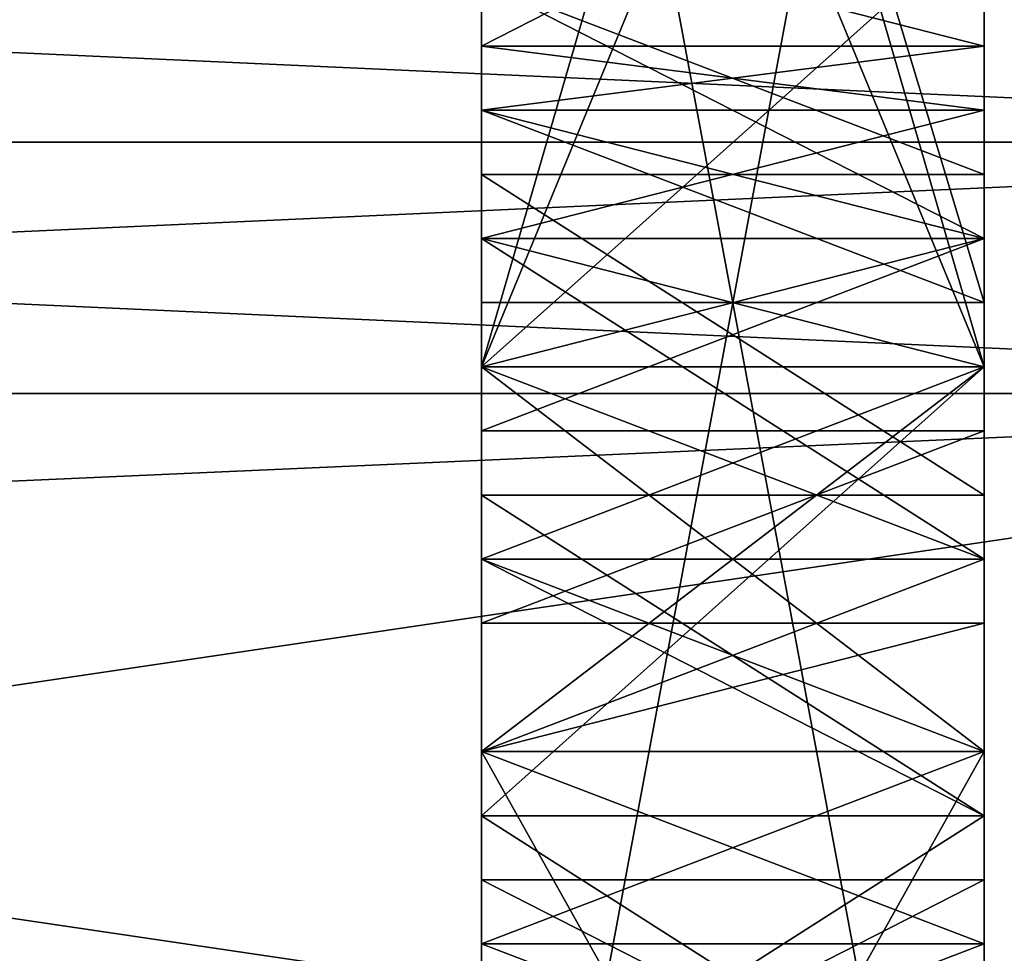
# Model space of a CAD drawing. Header units: millimetres. Extents: x -52 to 107, y -6 to 112.
# Tile 296 of 354: x 99.54 to 100.52, y 15.444 to 16.373. Entities that reach past the tile are written whole.
import ezdxf

# ---------------------------------------------------------------- set-up
doc = ezdxf.new("R2010")
doc.units = ezdxf.units.MM
doc.header["$LTSCALE"] = 65.185185
for name, color, linetype in [('3558', 7, 'CONTINUOUS'), ('3559', 7, 'CONTINUOUS'), ('3567', 7, 'CONTINUOUS'), ('3640', 7, 'CONTINUOUS'), ('3642', 7, 'CONTINUOUS'), ('3643', 7, 'CONTINUOUS'), ('3644', 7, 'CONTINUOUS'), ('3645', 7, 'CONTINUOUS'), ('3646', 7, 'CONTINUOUS'), ('3697', 7, 'CONTINUOUS'), ('3698', 7, 'CONTINUOUS'), ('3715', 7, 'CONTINUOUS'), ('3716', 7, 'CONTINUOUS'), ('3717', 7, 'CONTINUOUS'), ('3718', 7, 'CONTINUOUS'), ('3719', 7, 'CONTINUOUS'), ('3720', 7, 'CONTINUOUS'), ('3721', 7, 'CONTINUOUS'), ('3722', 7, 'CONTINUOUS'), ('3723', 7, 'CONTINUOUS'), ('3724', 7, 'CONTINUOUS'), ('3725', 7, 'CONTINUOUS'), ('3726', 7, 'CONTINUOUS'), ('3727', 7, 'CONTINUOUS'), ('3728', 7, 'CONTINUOUS'), ('3729', 7, 'CONTINUOUS'), ('3730', 7, 'CONTINUOUS'), ('3731', 7, 'CONTINUOUS'), ('3737', 7, 'CONTINUOUS'), ('3738', 7, 'CONTINUOUS'), ('3739', 7, 'CONTINUOUS'), ('3747', 7, 'CONTINUOUS'), ('3748', 7, 'CONTINUOUS'), ('3749', 7, 'CONTINUOUS'), ('3750', 7, 'CONTINUOUS'), ('3760', 7, 'CONTINUOUS'), ('3761', 7, 'CONTINUOUS'), ('3762', 7, 'CONTINUOUS'), ('3767', 7, 'CONTINUOUS'), ('3768', 7, 'CONTINUOUS'), ('3789', 7, 'CONTINUOUS'), ('3790', 7, 'CONTINUOUS'), ('3791', 7, 'CONTINUOUS'), ('3799', 7, 'CONTINUOUS'), ('3800', 7, 'CONTINUOUS'), ('3801', 7, 'CONTINUOUS'), ('3802', 7, 'CONTINUOUS'), ('3803', 7, 'CONTINUOUS'), ('3804', 7, 'CONTINUOUS'), ('3805', 7, 'CONTINUOUS'), ('3811', 7, 'CONTINUOUS'), ('3812', 7, 'CONTINUOUS'), ('3813', 7, 'CONTINUOUS'), ('3814', 7, 'CONTINUOUS'), ('3815', 7, 'CONTINUOUS'), ('3816', 7, 'CONTINUOUS'), ('3817', 7, 'CONTINUOUS'), ('3818', 7, 'CONTINUOUS'), ('3819', 7, 'CONTINUOUS'), ('3820', 7, 'CONTINUOUS'), ('3821', 7, 'CONTINUOUS'), ('3826', 7, 'CONTINUOUS'), ('3828', 7, 'CONTINUOUS'), ('3830', 7, 'CONTINUOUS'), ('3831', 7, 'CONTINUOUS'), ('3859', 7, 'CONTINUOUS'), ('3860', 7, 'CONTINUOUS'), ('3899', 7, 'CONTINUOUS'), ('3900', 7, 'CONTINUOUS'), ('3901', 7, 'CONTINUOUS')]:
    doc.layers.add(name, color=color, linetype=linetype)

msp = doc.modelspace()

# ---------------------------------------------------------------- linework, layer by layer
at = {"layer": '3558', "linetype": 'CONTINUOUS'}
for points in [[(100.5, 5.50126), (100.5, 27.00126), (100.5, 15.83636, -0.125), (100.5, 5.50126)], [(100.5, 27.00126), (100.5, 5.50126), (100.5, 16.02785, 0.375), (100.5, 27.00126)], [(100.5, 15.83636, -0.125), (100.5, 27.00126), (100.5, 17.75126, -0.25), (100.5, 15.83636, -0.125)], [(100.5, 16.47466, 0.375), (100.5, 27.00126), (100.5, 16.02785, 0.375), (100.5, 16.47466, 0.375)], [(100.5, 19.57325, -10.22383), (100.5, 7.55436, -6.31871), (100.5, 24.94816, -6.31871), (100.5, 19.57325, -10.22383)], [(100.5, 24.94816, -6.31871), (100.5, 7.55436, -6.31871), (100.5, 15.64487, -5.375), (100.5, 24.94816, -6.31871)], [(100.5, 24.94816, -6.31871), (100.5, 17.75126, -3.5), (100.5, 15.51721, -2.375), (100.5, 24.94816, -6.31871)], [(100.5, 17.75126, -3.875), (100.5, 24.94816, -6.31871), (100.5, 16.02785, -5.375), (100.5, 17.75126, -3.875)], [(100.5, 16.02785, -5.375), (100.5, 24.94816, -6.31871), (100.5, 15.64487, -5.375), (100.5, 16.02785, -5.375)], [(100.5, 24.94816, -6.31871), (100.5, 15.51721, -2.375), (100.5, 16.09168, -2.375), (100.5, 24.94816, -6.31871)], [(100.5, 17.75126, -2.375), (100.5, 24.94816, -6.31871), (100.5, 16.09168, -2.375), (100.5, 17.75126, -2.375)], [(100.5, 19.57325, 10.22383), (100.5, 24.94816, 6.31871), (100.5, 12.92927, 10.22383), (100.5, 19.57325, 10.22383)], [(100.5, 12.92927, 10.22383), (100.5, 24.94816, 6.31871), (100.5, 7.55436, 6.31871), (100.5, 12.92927, 10.22383)], [(100.5, 7.55436, 6.31871), (100.5, 24.94816, 6.31871), (100.5, 17.75126, 5.375), (100.5, 7.55436, 6.31871)], [(100.5, 12.92927, -10.22383), (100.5, 7.55436, -6.31871), (100.5, 19.57325, -10.22383), (100.5, 12.92927, -10.22383)], [(100.5, 17.43211, 5.375), (100.5, 7.55436, 6.31871), (100.5, 17.75126, 5.375), (100.5, 17.43211, 5.375)], [(100.5, 16.02785, -3.5), (100.5, 16.02785, -2.875), (100.5, 17.75126, -3.5), (100.5, 16.02785, -3.5)], [(100.5, 17.75126, -3.5), (100.5, 16.02785, -2.875), (100.5, 15.51721, -2.375), (100.5, 17.75126, -3.5)], [(100.5, 17.43211, -0.25), (100.5, 15.83636, -0.125), (100.5, 17.75126, -0.25), (100.5, 17.43211, -0.25)], [(100.5, 7.55436, 6.31871), (100.5, 17.43211, 5.375), (100.5, 14.75126, 4.125), (100.5, 7.55436, 6.31871)], [(100.5, 16.15551, -0.25), (100.5, 15.83636, -0.125), (100.5, 17.43211, -0.25), (100.5, 16.15551, -0.25)], [(100.5, 16.41083, -0.4375), (100.5, 16.15551, -0.25), (100.5, 17.43211, -0.25), (100.5, 16.41083, -0.4375)], [(100.5, 17.04913, 2.5), (100.5, 15.90019, 2.625), (100.5, 17.43211, 3.125), (100.5, 17.04913, 2.5)], [(100.5, 17.43211, 3.125), (100.5, 15.90019, 2.625), (100.5, 14.75126, 3.75), (100.5, 17.43211, 3.125)], [(100.5, 17.43211, 5), (100.5, 17.43211, 3.125), (100.5, 14.75126, 3.75), (100.5, 17.43211, 5)], [(100.5, 16.41083, 2.3125), (100.5, 16.21934, 2.5), (100.5, 17.04913, 2.1875), (100.5, 16.41083, 2.3125)], [(100.5, 17.04913, 2.1875), (100.5, 16.21934, 2.5), (100.5, 17.04913, 2.5), (100.5, 17.04913, 2.1875)], [(100.5, 17.04913, 2.5), (100.5, 16.21934, 2.5), (100.5, 15.90019, 2.625), (100.5, 17.04913, 2.5)], [(100.5, 16.347, 0.6875), (100.5, 16.60232, 1.0625), (100.5, 16.47466, 0.6875), (100.5, 16.347, 0.6875)], [(100.5, 16.347, -1.4375), (100.5, 16.28317, -1.6875), (100.5, 15.07041, -1.4375), (100.5, 16.347, -1.4375)], [(100.5, 16.347, -1.0625), (100.5, 16.347, -1.4375), (100.5, 15.07041, -1.0625), (100.5, 16.347, -1.0625)], [(100.5, 15.07041, -1.0625), (100.5, 16.347, -1.4375), (100.5, 15.07041, -1.4375), (100.5, 15.07041, -1.0625)], [(100.5, 16.28317, -0.8125), (100.5, 16.347, -1.0625), (100.5, 15.13424, -0.8125), (100.5, 16.28317, -0.8125)], [(100.5, 15.13424, -0.8125), (100.5, 16.347, -1.0625), (100.5, 15.07041, -1.0625), (100.5, 15.13424, -0.8125)], [(100.5, 16.28317, -1.6875), (100.5, 16.09168, -1.9375), (100.5, 15.13424, -1.6875), (100.5, 16.28317, -1.6875)], [(100.5, 15.07041, -1.4375), (100.5, 16.28317, -1.6875), (100.5, 15.13424, -1.6875), (100.5, 15.07041, -1.4375)], [(100.5, 16.15551, -0.625), (100.5, 16.28317, -0.8125), (100.5, 15.26189, -0.625), (100.5, 16.15551, -0.625)], [(100.5, 15.26189, -0.625), (100.5, 16.28317, -0.8125), (100.5, 15.13424, -0.8125), (100.5, 15.26189, -0.625)], [(100.5, 15.96402, -0.5), (100.5, 16.15551, -0.625), (100.5, 15.45338, -0.5), (100.5, 15.96402, -0.5)], [(100.5, 15.45338, -0.5), (100.5, 16.15551, -0.625), (100.5, 15.26189, -0.625), (100.5, 15.45338, -0.5)], [(100.5, 15.13424, -1.6875), (100.5, 16.09168, -1.9375), (100.5, 15.26189, -1.875), (100.5, 15.13424, -1.6875)], [(100.5, 15.26189, -1.875), (100.5, 16.09168, -1.9375), (100.5, 15.51721, -2), (100.5, 15.26189, -1.875)], [(100.5, 15.51721, -2), (100.5, 16.09168, -1.9375), (100.5, 16.09168, -2.375), (100.5, 15.51721, -2)], [(100.5, 15.51721, -2.375), (100.5, 15.51721, -2), (100.5, 16.09168, -2.375), (100.5, 15.51721, -2.375)], [(100.5, 15.64487, -2.875), (100.5, 5.50126), (100.5, 16.02785, -2.875), (100.5, 15.64487, -2.875)], [(100.5, 16.02785, -2.875), (100.5, 5.50126), (100.5, 15.51721, -2.375), (100.5, 16.02785, -2.875)], [(100.5, 16.02785, 0.375), (100.5, 5.50126), (100.5, 15.58104, 0.4375), (100.5, 16.02785, 0.375)], [(100.5, 15.77253, -0.4375), (100.5, 15.96402, -0.5), (100.5, 15.64487, -0.4375), (100.5, 15.77253, -0.4375)], [(100.5, 15.64487, -0.4375), (100.5, 15.96402, -0.5), (100.5, 15.45338, -0.5), (100.5, 15.64487, -0.4375)], [(100.5, 15.58104, 2.625), (100.5, 7.55436, 6.31871), (100.5, 15.90019, 2.625), (100.5, 15.58104, 2.625)], [(100.5, 15.90019, 2.625), (100.5, 7.55436, 6.31871), (100.5, 14.75126, 3.75), (100.5, 15.90019, 2.625)], [(100.5, 15.58104, -0.125), (100.5, 5.50126), (100.5, 15.83636, -0.125), (100.5, 15.58104, -0.125)], [(100.5, 7.55436, -6.31871), (100.5, 5.50126), (100.5, 15.64487, -5.375), (100.5, 7.55436, -6.31871)], [(100.5, 5.50126), (100.5, 14.75126, -3.875), (100.5, 15.64487, -5.375), (100.5, 5.50126)], [(100.5, 14.75126, -3.5), (100.5, 5.50126), (100.5, 15.64487, -3.5), (100.5, 14.75126, -3.5)], [(100.5, 15.64487, -3.5), (100.5, 5.50126), (100.5, 15.64487, -2.875), (100.5, 15.64487, -3.5)], [(100.5, 15.64487, -5.375), (100.5, 14.75126, -3.875), (100.5, 15.64487, -3.875), (100.5, 15.64487, -5.375)], [(100.5, 15.26189, -0.25), (100.5, 5.50126), (100.5, 15.58104, -0.125), (100.5, 15.26189, -0.25)], [(100.5, 15.58104, 0.4375), (100.5, 5.50126), (100.5, 15.26189, 0.5625), (100.5, 15.58104, 0.4375)], [(100.5, 15.26189, 2.5), (100.5, 7.55436, 6.31871), (100.5, 15.58104, 2.625), (100.5, 15.26189, 2.5)], [(100.5, 15.51721, -2.375), (100.5, 5.50126), (100.5, 15.26189, -2.25), (100.5, 15.51721, -2.375)]]:
    msp.add_3dface(points, dxfattribs=at)
at = {"layer": '3559', "linetype": 'CONTINUOUS'}
for points in [[(100.5, 19.57325, 10.22383), (100.5, 12.92927, 10.22383), (94.5, 17.75126, 10.64483), (100.5, 19.57325, 10.22383)], [(94.5, 17.75126, 10.64483), (100.5, 12.92927, 10.22383), (94.5, 16.25126, 10.74998), (94.5, 17.75126, 10.64483)], [(94.5, 16.25126, 10.74998), (100.5, 12.92927, 10.22383), (94.5, 14.75126, 10.64483), (94.5, 16.25126, 10.74998)]]:
    msp.add_3dface(points, dxfattribs=at)
at = {"layer": '3567', "linetype": 'CONTINUOUS'}
for points in [[(100.5, 12.92927, -10.22383), (100.5, 19.57325, -10.22383), (94.5, 14.75126, -10.64483), (100.5, 12.92927, -10.22383)], [(94.5, 14.75126, -10.64483), (100.5, 19.57325, -10.22383), (94.5, 16.25126, -10.74998), (94.5, 14.75126, -10.64483)], [(94.5, 16.25126, -10.74998), (100.5, 19.57325, -10.22383), (94.5, 17.75126, -10.64483), (94.5, 16.25126, -10.74998)]]:
    msp.add_3dface(points, dxfattribs=at)
at = {"layer": '3640', "linetype": 'CONTINUOUS'}
for points in [[(100, 17.75126, -3.5), (100, 17.75126, -3.875), (100, 16.02785, -5.375), (100, 17.75126, -3.5)], [(100, 16.02785, -3.5), (100, 17.75126, -3.5), (100, 16.02785, -3.875), (100, 16.02785, -3.5)], [(100, 17.75126, -3.5), (100, 16.02785, -5.375), (100, 17.24062, -3.875), (100, 17.75126, -3.5)], [(100, 16.02785, -3.875), (100, 17.75126, -3.5), (100, 17.24062, -3.875), (100, 16.02785, -3.875)], [(100, 16.02785, -5.375), (100, 16.02785, -4.9375), (100, 17.24062, -3.875), (100, 16.02785, -5.375)], [(100, 16.02785, -2.875), (100, 16.02785, -3.5), (100, 15.64487, -5.375), (100, 16.02785, -2.875)], [(100, 15.64487, -5.375), (100, 16.02785, -3.5), (100, 16.02785, -3.875), (100, 15.64487, -5.375)], [(100, 15.64487, -2.875), (100, 16.02785, -2.875), (100, 15.64487, -3.5), (100, 15.64487, -2.875)], [(100, 15.64487, -3.5), (100, 16.02785, -2.875), (100, 15.64487, -3.875), (100, 15.64487, -3.5)], [(100, 15.64487, -3.875), (100, 16.02785, -2.875), (100, 15.64487, -5.375), (100, 15.64487, -3.875)], [(100, 16.02785, -5.375), (100, 15.64487, -5.375), (100, 16.02785, -4.9375), (100, 16.02785, -5.375)], [(100, 16.02785, -4.9375), (100, 15.64487, -5.375), (100, 16.02785, -3.875), (100, 16.02785, -4.9375)], [(100, 14.75126, -3.5), (100, 15.64487, -3.5), (100, 14.75126, -3.875), (100, 14.75126, -3.5)], [(100, 14.75126, -3.875), (100, 15.64487, -3.5), (100, 15.64487, -3.875), (100, 14.75126, -3.875)]]:
    msp.add_3dface(points, dxfattribs=at)
at = {"layer": '3642', "linetype": 'CONTINUOUS'}
for points in [[(100.5, 14.75126, -3.5), (100.5, 15.64487, -3.5), (100, 14.75126, -3.5), (100.5, 14.75126, -3.5)], [(100.5, 15.64487, -3.5), (100, 15.64487, -3.5), (100, 14.75126, -3.5), (100.5, 15.64487, -3.5)]]:
    msp.add_3dface(points, dxfattribs=at)
at = {"layer": '3643', "linetype": 'CONTINUOUS'}
for points in [[(100.5, 15.64487, -3.5), (100.5, 15.64487, -2.875), (100, 15.64487, -3.5), (100.5, 15.64487, -3.5)], [(100.5, 15.64487, -2.875), (100, 15.64487, -2.875), (100, 15.64487, -3.5), (100.5, 15.64487, -2.875)]]:
    msp.add_3dface(points, dxfattribs=at)
at = {"layer": '3644', "linetype": 'CONTINUOUS'}
for points in [[(100.5, 15.64487, -2.875), (100.5, 16.02785, -2.875), (100, 16.02785, -2.875), (100.5, 15.64487, -2.875)], [(100.5, 15.64487, -2.875), (100, 16.02785, -2.875), (100, 15.64487, -2.875), (100.5, 15.64487, -2.875)]]:
    msp.add_3dface(points, dxfattribs=at)
at = {"layer": '3645', "linetype": 'CONTINUOUS'}
for points in [[(100.5, 16.02785, -2.875), (100.5, 16.02785, -3.5), (100, 16.02785, -2.875), (100.5, 16.02785, -2.875)], [(100.5, 16.02785, -3.5), (100, 16.02785, -3.5), (100, 16.02785, -2.875), (100.5, 16.02785, -3.5)]]:
    msp.add_3dface(points, dxfattribs=at)
at = {"layer": '3646', "linetype": 'CONTINUOUS'}
for points in [[(100.5, 16.02785, -3.5), (100.5, 17.75126, -3.5), (100, 16.02785, -3.5), (100.5, 16.02785, -3.5)], [(100.5, 17.75126, -3.5), (100, 17.75126, -3.5), (100, 16.02785, -3.5), (100.5, 17.75126, -3.5)]]:
    msp.add_3dface(points, dxfattribs=at)
at = {"layer": '3697', "linetype": 'CONTINUOUS'}
for points in [[(96, 15.18802, -15.46349), (96, 15.75751, -15.79228), (101.5, 16.00126, -15.93301), (96, 15.18802, -15.46349)], [(101.5, 16.00126, -15.93301), (96, 15.75751, -15.79228), (96, 16.00126, -15.93301), (101.5, 16.00126, -15.93301)], [(101.5, 15.18802, -15.46349), (96, 15.18802, -15.46349), (101.5, 16.00126, -15.93301), (101.5, 15.18802, -15.46349)]]:
    msp.add_3dface(points, dxfattribs=at)
at = {"layer": '3698', "linetype": 'CONTINUOUS'}
for points in [[(101.5, 16.50126, -15.93301), (101.5, 16.25126, -16), (96, 16.50126, -15.93301), (101.5, 16.50126, -15.93301)], [(96, 16.50126, -15.93301), (101.5, 16.25126, -16), (96, 16.25126, -16), (96, 16.50126, -15.93301)], [(101.5, 16.25126, -16), (101.5, 16.00126, -15.93301), (96, 16.25126, -16), (101.5, 16.25126, -16)], [(101.5, 16.00126, -15.93301), (96, 16.00126, -15.93301), (96, 16.25126, -16), (101.5, 16.00126, -15.93301)]]:
    msp.add_3dface(points, dxfattribs=at)
at = {"layer": '3715', "linetype": 'CONTINUOUS'}
for points in [[(100.5, 17.75126, -3.875), (100.5, 16.02785, -5.375), (100, 17.75126, -3.875), (100.5, 17.75126, -3.875)], [(100, 17.75126, -3.875), (100.5, 16.02785, -5.375), (100, 16.02785, -5.375), (100, 17.75126, -3.875)]]:
    msp.add_3dface(points, dxfattribs=at)
at = {"layer": '3716', "linetype": 'CONTINUOUS'}
for points in [[(100.5, 16.02785, -5.375), (100.5, 15.64487, -5.375), (100, 15.64487, -5.375), (100.5, 16.02785, -5.375)], [(100.5, 16.02785, -5.375), (100, 15.64487, -5.375), (100, 16.02785, -5.375), (100.5, 16.02785, -5.375)]]:
    msp.add_3dface(points, dxfattribs=at)
at = {"layer": '3717', "linetype": 'CONTINUOUS'}
for points in [[(100.5, 15.64487, -5.375), (100.5, 15.64487, -3.875), (100, 15.64487, -5.375), (100.5, 15.64487, -5.375)], [(100.5, 15.64487, -3.875), (100, 15.64487, -3.875), (100, 15.64487, -5.375), (100.5, 15.64487, -3.875)]]:
    msp.add_3dface(points, dxfattribs=at)
at = {"layer": '3718', "linetype": 'CONTINUOUS'}
for points in [[(100.5, 15.64487, -3.875), (100.5, 14.75126, -3.875), (100, 15.64487, -3.875), (100.5, 15.64487, -3.875)], [(100.5, 14.75126, -3.875), (100, 14.75126, -3.875), (100, 15.64487, -3.875), (100.5, 14.75126, -3.875)]]:
    msp.add_3dface(points, dxfattribs=at)
at = {"layer": '3719', "linetype": 'CONTINUOUS'}
for points in [[(100, 17.24062, -3.875), (100, 16.02785, -4.9375), (100.5, 17.24062, -3.875), (100, 17.24062, -3.875)], [(100, 16.02785, -4.9375), (100.5, 16.02785, -4.9375), (100.5, 17.24062, -3.875), (100, 16.02785, -4.9375)]]:
    msp.add_3dface(points, dxfattribs=at)
at = {"layer": '3720', "linetype": 'CONTINUOUS'}
for points in [[(100, 16.02785, -3.875), (100, 17.24062, -3.875), (100.5, 16.02785, -3.875), (100, 16.02785, -3.875)], [(100, 17.24062, -3.875), (100.5, 17.24062, -3.875), (100.5, 16.02785, -3.875), (100, 17.24062, -3.875)]]:
    msp.add_3dface(points, dxfattribs=at)
at = {"layer": '3721', "linetype": 'CONTINUOUS'}
for points in [[(100, 16.02785, -4.9375), (100, 16.02785, -3.875), (100.5, 16.02785, -4.9375), (100, 16.02785, -4.9375)], [(100.5, 16.02785, -4.9375), (100, 16.02785, -3.875), (100.5, 16.02785, -3.875), (100.5, 16.02785, -4.9375)]]:
    msp.add_3dface(points, dxfattribs=at)
at = {"layer": '3722', "linetype": 'CONTINUOUS'}
for points in [[(100.5, 16.09168, -1.9375), (100.5, 16.28317, -1.6875), (100, 16.28317, -1.6875), (100.5, 16.09168, -1.9375)], [(100, 16.09168, -1.9375), (100.5, 16.09168, -1.9375), (100, 16.28317, -1.6875), (100, 16.09168, -1.9375)]]:
    msp.add_3dface(points, dxfattribs=at)
at = {"layer": '3723', "linetype": 'CONTINUOUS'}
for points in [[(100.5, 16.28317, -1.6875), (100.5, 16.347, -1.4375), (100, 16.347, -1.4375), (100.5, 16.28317, -1.6875)], [(100, 16.28317, -1.6875), (100.5, 16.28317, -1.6875), (100, 16.347, -1.4375), (100, 16.28317, -1.6875)]]:
    msp.add_3dface(points, dxfattribs=at)
at = {"layer": '3724', "linetype": 'CONTINUOUS'}
for points in [[(100.5, 16.347, -1.4375), (100.5, 16.347, -1.0625), (100, 16.347, -1.0625), (100.5, 16.347, -1.4375)], [(100, 16.347, -1.4375), (100.5, 16.347, -1.4375), (100, 16.347, -1.0625), (100, 16.347, -1.4375)]]:
    msp.add_3dface(points, dxfattribs=at)
at = {"layer": '3725', "linetype": 'CONTINUOUS'}
for points in [[(100.5, 16.347, -1.0625), (100.5, 16.28317, -0.8125), (100, 16.28317, -0.8125), (100.5, 16.347, -1.0625)], [(100, 16.347, -1.0625), (100.5, 16.347, -1.0625), (100, 16.28317, -0.8125), (100, 16.347, -1.0625)]]:
    msp.add_3dface(points, dxfattribs=at)
at = {"layer": '3726', "linetype": 'CONTINUOUS'}
for points in [[(100.5, 16.28317, -0.8125), (100.5, 16.15551, -0.625), (100, 16.15551, -0.625), (100.5, 16.28317, -0.8125)], [(100, 16.28317, -0.8125), (100.5, 16.28317, -0.8125), (100, 16.15551, -0.625), (100, 16.28317, -0.8125)]]:
    msp.add_3dface(points, dxfattribs=at)
at = {"layer": '3727', "linetype": 'CONTINUOUS'}
for points in [[(100.5, 16.15551, -0.625), (100.5, 15.96402, -0.5), (100, 15.96402, -0.5), (100.5, 16.15551, -0.625)], [(100, 16.15551, -0.625), (100.5, 16.15551, -0.625), (100, 15.96402, -0.5), (100, 16.15551, -0.625)]]:
    msp.add_3dface(points, dxfattribs=at)
at = {"layer": '3728', "linetype": 'CONTINUOUS'}
for points in [[(100.5, 15.96402, -0.5), (100.5, 15.77253, -0.4375), (100, 15.77253, -0.4375), (100.5, 15.96402, -0.5)], [(100, 15.96402, -0.5), (100.5, 15.96402, -0.5), (100, 15.77253, -0.4375), (100, 15.96402, -0.5)]]:
    msp.add_3dface(points, dxfattribs=at)
at = {"layer": '3729', "linetype": 'CONTINUOUS'}
for points in [[(100.5, 15.77253, -0.4375), (100.5, 15.64487, -0.4375), (100, 15.64487, -0.4375), (100.5, 15.77253, -0.4375)], [(100, 15.77253, -0.4375), (100.5, 15.77253, -0.4375), (100, 15.64487, -0.4375), (100, 15.77253, -0.4375)]]:
    msp.add_3dface(points, dxfattribs=at)
at = {"layer": '3730', "linetype": 'CONTINUOUS'}
for points in [[(100.5, 15.64487, -0.4375), (100.5, 15.45338, -0.5), (100, 15.45338, -0.5), (100.5, 15.64487, -0.4375)], [(100, 15.64487, -0.4375), (100.5, 15.64487, -0.4375), (100, 15.45338, -0.5), (100, 15.64487, -0.4375)]]:
    msp.add_3dface(points, dxfattribs=at)
at = {"layer": '3731', "linetype": 'CONTINUOUS'}
for points in [[(100.5, 15.45338, -0.5), (100.5, 15.26189, -0.625), (100, 15.26189, -0.625), (100.5, 15.45338, -0.5)], [(100, 15.45338, -0.5), (100.5, 15.45338, -0.5), (100, 15.26189, -0.625), (100, 15.45338, -0.5)]]:
    msp.add_3dface(points, dxfattribs=at)
at = {"layer": '3737', "linetype": 'CONTINUOUS'}
for points in [[(100.5, 15.26189, -1.875), (100.5, 15.51721, -2), (100, 15.51721, -2), (100.5, 15.26189, -1.875)], [(100, 15.26189, -1.875), (100.5, 15.26189, -1.875), (100, 15.51721, -2), (100, 15.26189, -1.875)]]:
    msp.add_3dface(points, dxfattribs=at)
at = {"layer": '3738', "linetype": 'CONTINUOUS'}
for points in [[(100.5, 15.51721, -2), (100.5, 15.51721, -2.375), (100, 15.51721, -2.375), (100.5, 15.51721, -2)], [(100, 15.51721, -2), (100.5, 15.51721, -2), (100, 15.51721, -2.375), (100, 15.51721, -2)]]:
    msp.add_3dface(points, dxfattribs=at)
at = {"layer": '3739', "linetype": 'CONTINUOUS'}
for points in [[(100.5, 15.51721, -2.375), (100.5, 15.26189, -2.25), (100, 15.26189, -2.25), (100.5, 15.51721, -2.375)], [(100, 15.51721, -2.375), (100.5, 15.51721, -2.375), (100, 15.26189, -2.25), (100, 15.51721, -2.375)]]:
    msp.add_3dface(points, dxfattribs=at)
at = {"layer": '3747', "linetype": 'CONTINUOUS'}
for points in [[(100.5, 15.26189, -0.25), (100.5, 15.58104, -0.125), (100, 15.58104, -0.125), (100.5, 15.26189, -0.25)], [(100, 15.26189, -0.25), (100.5, 15.26189, -0.25), (100, 15.58104, -0.125), (100, 15.26189, -0.25)]]:
    msp.add_3dface(points, dxfattribs=at)
at = {"layer": '3748', "linetype": 'CONTINUOUS'}
for points in [[(100.5, 15.58104, -0.125), (100.5, 15.83636, -0.125), (100, 15.83636, -0.125), (100.5, 15.58104, -0.125)], [(100, 15.58104, -0.125), (100.5, 15.58104, -0.125), (100, 15.83636, -0.125), (100, 15.58104, -0.125)]]:
    msp.add_3dface(points, dxfattribs=at)
at = {"layer": '3749', "linetype": 'CONTINUOUS'}
for points in [[(100.5, 15.83636, -0.125), (100.5, 16.15551, -0.25), (100, 16.15551, -0.25), (100.5, 15.83636, -0.125)], [(100, 15.83636, -0.125), (100.5, 15.83636, -0.125), (100, 16.15551, -0.25), (100, 15.83636, -0.125)]]:
    msp.add_3dface(points, dxfattribs=at)
at = {"layer": '3750', "linetype": 'CONTINUOUS'}
for points in [[(100.5, 16.15551, -0.25), (100.5, 16.41083, -0.4375), (100, 16.41083, -0.4375), (100.5, 16.15551, -0.25)], [(100, 16.15551, -0.25), (100.5, 16.15551, -0.25), (100, 16.41083, -0.4375), (100, 16.15551, -0.25)]]:
    msp.add_3dface(points, dxfattribs=at)
at = {"layer": '3760', "linetype": 'CONTINUOUS'}
for points in [[(100.5, 17.75126, -2.375), (100.5, 16.09168, -2.375), (100, 17.75126, -2.375), (100.5, 17.75126, -2.375)], [(100, 17.75126, -2.375), (100.5, 16.09168, -2.375), (100, 16.09168, -2.375), (100, 17.75126, -2.375)]]:
    msp.add_3dface(points, dxfattribs=at)
at = {"layer": '3761', "linetype": 'CONTINUOUS'}
for points in [[(100.5, 16.09168, -2.375), (100.5, 16.09168, -1.9375), (100, 16.09168, -1.9375), (100.5, 16.09168, -2.375)], [(100.5, 16.09168, -2.375), (100, 16.09168, -1.9375), (100, 16.09168, -2.375), (100.5, 16.09168, -2.375)]]:
    msp.add_3dface(points, dxfattribs=at)
at = {"layer": '3762', "linetype": 'CONTINUOUS'}
for points in [[(100.5, 16.21934, 2.5), (100.5, 16.41083, 2.3125), (100, 16.41083, 2.3125), (100.5, 16.21934, 2.5)], [(100, 16.21934, 2.5), (100.5, 16.21934, 2.5), (100, 16.41083, 2.3125), (100, 16.21934, 2.5)]]:
    msp.add_3dface(points, dxfattribs=at)
at = {"layer": '3767', "linetype": 'CONTINUOUS'}
for points in [[(100.5, 16.60232, 1.0625), (100.5, 16.347, 0.6875), (100, 16.347, 0.6875), (100.5, 16.60232, 1.0625)], [(100, 16.60232, 1.0625), (100.5, 16.60232, 1.0625), (100, 16.347, 0.6875), (100, 16.60232, 1.0625)]]:
    msp.add_3dface(points, dxfattribs=at)
at = {"layer": '3768', "linetype": 'CONTINUOUS'}
for points in [[(100.5, 16.347, 0.6875), (100.5, 16.47466, 0.6875), (100, 16.47466, 0.6875), (100.5, 16.347, 0.6875)], [(100, 16.347, 0.6875), (100.5, 16.347, 0.6875), (100, 16.47466, 0.6875), (100, 16.347, 0.6875)]]:
    msp.add_3dface(points, dxfattribs=at)
at = {"layer": '3789', "linetype": 'CONTINUOUS'}
for points in [[(100.5, 16.47466, 0.375), (100.5, 16.02785, 0.375), (100, 16.02785, 0.375), (100.5, 16.47466, 0.375)], [(100, 16.47466, 0.375), (100.5, 16.47466, 0.375), (100, 16.02785, 0.375), (100, 16.47466, 0.375)]]:
    msp.add_3dface(points, dxfattribs=at)
at = {"layer": '3790', "linetype": 'CONTINUOUS'}
for points in [[(100.5, 16.02785, 0.375), (100.5, 15.58104, 0.4375), (100, 15.58104, 0.4375), (100.5, 16.02785, 0.375)], [(100, 16.02785, 0.375), (100.5, 16.02785, 0.375), (100, 15.58104, 0.4375), (100, 16.02785, 0.375)]]:
    msp.add_3dface(points, dxfattribs=at)
at = {"layer": '3791', "linetype": 'CONTINUOUS'}
for points in [[(100.5, 15.58104, 0.4375), (100.5, 15.26189, 0.5625), (100, 15.26189, 0.5625), (100.5, 15.58104, 0.4375)], [(100, 15.58104, 0.4375), (100.5, 15.58104, 0.4375), (100, 15.26189, 0.5625), (100, 15.58104, 0.4375)]]:
    msp.add_3dface(points, dxfattribs=at)
at = {"layer": '3799', "linetype": 'CONTINUOUS'}
for points in [[(100.5, 15.26189, 2.5), (100.5, 15.58104, 2.625), (100, 15.58104, 2.625), (100.5, 15.26189, 2.5)], [(100, 15.26189, 2.5), (100.5, 15.26189, 2.5), (100, 15.58104, 2.625), (100, 15.26189, 2.5)]]:
    msp.add_3dface(points, dxfattribs=at)
at = {"layer": '3800', "linetype": 'CONTINUOUS'}
for points in [[(100.5, 15.58104, 2.625), (100.5, 15.90019, 2.625), (100, 15.90019, 2.625), (100.5, 15.58104, 2.625)], [(100, 15.58104, 2.625), (100.5, 15.58104, 2.625), (100, 15.90019, 2.625), (100, 15.58104, 2.625)]]:
    msp.add_3dface(points, dxfattribs=at)
at = {"layer": '3801', "linetype": 'CONTINUOUS'}
for points in [[(100.5, 15.90019, 2.625), (100.5, 16.21934, 2.5), (100, 16.21934, 2.5), (100.5, 15.90019, 2.625)], [(100.5, 15.90019, 2.625), (100, 16.21934, 2.5), (100, 15.90019, 2.625), (100.5, 15.90019, 2.625)]]:
    msp.add_3dface(points, dxfattribs=at)
at = {"layer": '3802', "linetype": 'CONTINUOUS'}
for points in [[(100, 16.02785, 2.25), (100.5, 16.02785, 2.25), (100, 15.83636, 2.3125), (100, 16.02785, 2.25)], [(100, 15.83636, 2.3125), (100.5, 16.02785, 2.25), (100.5, 15.83636, 2.3125), (100, 15.83636, 2.3125)]]:
    msp.add_3dface(points, dxfattribs=at)
at = {"layer": '3803', "linetype": 'CONTINUOUS'}
for points in [[(100, 15.83636, 2.3125), (100.5, 15.83636, 2.3125), (100, 15.64487, 2.3125), (100, 15.83636, 2.3125)], [(100, 15.64487, 2.3125), (100.5, 15.83636, 2.3125), (100.5, 15.64487, 2.3125), (100, 15.64487, 2.3125)]]:
    msp.add_3dface(points, dxfattribs=at)
at = {"layer": '3804', "linetype": 'CONTINUOUS'}
for points in [[(100, 15.64487, 2.3125), (100.5, 15.64487, 2.3125), (100, 15.45338, 2.25), (100, 15.64487, 2.3125)], [(100, 15.45338, 2.25), (100.5, 15.64487, 2.3125), (100.5, 15.45338, 2.25), (100, 15.45338, 2.25)]]:
    msp.add_3dface(points, dxfattribs=at)
at = {"layer": '3805', "linetype": 'CONTINUOUS'}
for points in [[(100, 15.45338, 2.25), (100.5, 15.45338, 2.25), (100, 15.26189, 2.125), (100, 15.45338, 2.25)], [(100, 15.26189, 2.125), (100.5, 15.45338, 2.25), (100.5, 15.26189, 2.125), (100, 15.26189, 2.125)]]:
    msp.add_3dface(points, dxfattribs=at)
at = {"layer": '3811', "linetype": 'CONTINUOUS'}
for points in [[(100, 15.26189, 0.9375), (100.5, 15.26189, 0.9375), (100, 15.45338, 0.8125), (100, 15.26189, 0.9375)], [(100, 15.45338, 0.8125), (100.5, 15.26189, 0.9375), (100.5, 15.45338, 0.8125), (100, 15.45338, 0.8125)]]:
    msp.add_3dface(points, dxfattribs=at)
at = {"layer": '3812', "linetype": 'CONTINUOUS'}
for points in [[(100, 15.45338, 0.8125), (100.5, 15.45338, 0.8125), (100, 15.64487, 0.75), (100, 15.45338, 0.8125)], [(100, 15.64487, 0.75), (100.5, 15.45338, 0.8125), (100.5, 15.64487, 0.75), (100, 15.64487, 0.75)]]:
    msp.add_3dface(points, dxfattribs=at)
at = {"layer": '3813', "linetype": 'CONTINUOUS'}
for points in [[(100, 15.64487, 0.75), (100.5, 15.64487, 0.75), (100, 15.83636, 0.75), (100, 15.64487, 0.75)], [(100, 15.83636, 0.75), (100.5, 15.64487, 0.75), (100.5, 15.83636, 0.75), (100, 15.83636, 0.75)]]:
    msp.add_3dface(points, dxfattribs=at)
at = {"layer": '3814', "linetype": 'CONTINUOUS'}
for points in [[(100, 15.83636, 0.75), (100.5, 15.83636, 0.75), (100, 16.02785, 0.8125), (100, 15.83636, 0.75)], [(100, 16.02785, 0.8125), (100.5, 15.83636, 0.75), (100.5, 16.02785, 0.8125), (100, 16.02785, 0.8125)]]:
    msp.add_3dface(points, dxfattribs=at)
at = {"layer": '3815', "linetype": 'CONTINUOUS'}
for points in [[(100, 16.02785, 0.8125), (100.5, 16.02785, 0.8125), (100, 16.15551, 0.9375), (100, 16.02785, 0.8125)], [(100, 16.15551, 0.9375), (100.5, 16.02785, 0.8125), (100.5, 16.15551, 0.9375), (100, 16.15551, 0.9375)]]:
    msp.add_3dface(points, dxfattribs=at)
at = {"layer": '3816', "linetype": 'CONTINUOUS'}
for points in [[(100, 16.15551, 0.9375), (100.5, 16.15551, 0.9375), (100, 16.28317, 1.125), (100, 16.15551, 0.9375)], [(100, 16.28317, 1.125), (100.5, 16.15551, 0.9375), (100.5, 16.28317, 1.125), (100, 16.28317, 1.125)]]:
    msp.add_3dface(points, dxfattribs=at)
at = {"layer": '3817', "linetype": 'CONTINUOUS'}
for points in [[(100, 16.28317, 1.125), (100.5, 16.28317, 1.125), (100, 16.347, 1.3125), (100, 16.28317, 1.125)], [(100, 16.347, 1.3125), (100.5, 16.28317, 1.125), (100.5, 16.347, 1.3125), (100, 16.347, 1.3125)]]:
    msp.add_3dface(points, dxfattribs=at)
at = {"layer": '3818', "linetype": 'CONTINUOUS'}
for points in [[(100, 16.347, 1.3125), (100.5, 16.347, 1.3125), (100, 16.347, 1.75), (100, 16.347, 1.3125)], [(100, 16.347, 1.75), (100.5, 16.347, 1.3125), (100.5, 16.347, 1.75), (100, 16.347, 1.75)]]:
    msp.add_3dface(points, dxfattribs=at)
at = {"layer": '3819', "linetype": 'CONTINUOUS'}
for points in [[(100, 16.347, 1.75), (100.5, 16.347, 1.75), (100, 16.28317, 1.9375), (100, 16.347, 1.75)], [(100, 16.28317, 1.9375), (100.5, 16.347, 1.75), (100.5, 16.28317, 1.9375), (100, 16.28317, 1.9375)]]:
    msp.add_3dface(points, dxfattribs=at)
at = {"layer": '3820', "linetype": 'CONTINUOUS'}
for points in [[(100, 16.28317, 1.9375), (100.5, 16.28317, 1.9375), (100, 16.15551, 2.125), (100, 16.28317, 1.9375)], [(100, 16.15551, 2.125), (100.5, 16.28317, 1.9375), (100.5, 16.15551, 2.125), (100, 16.15551, 2.125)]]:
    msp.add_3dface(points, dxfattribs=at)
at = {"layer": '3821', "linetype": 'CONTINUOUS'}
for points in [[(100.5, 16.02785, 2.25), (100, 16.02785, 2.25), (100.5, 16.15551, 2.125), (100.5, 16.02785, 2.25)], [(100, 16.02785, 2.25), (100, 16.15551, 2.125), (100.5, 16.15551, 2.125), (100, 16.02785, 2.25)]]:
    msp.add_3dface(points, dxfattribs=at)
at = {"layer": '3826', "linetype": 'CONTINUOUS'}
for points in [[(100.5, 17.43211, 5), (100.5, 14.75126, 3.75), (100, 17.43211, 5), (100.5, 17.43211, 5)], [(100, 17.43211, 5), (100.5, 14.75126, 3.75), (100, 14.75126, 3.75), (100, 17.43211, 5)]]:
    msp.add_3dface(points, dxfattribs=at)
at = {"layer": '3828', "linetype": 'CONTINUOUS'}
for points in [[(100.5, 14.75126, 4.125), (100.5, 17.43211, 5.375), (100, 14.75126, 4.125), (100.5, 14.75126, 4.125)], [(100.5, 17.43211, 5.375), (100, 17.43211, 5.375), (100, 14.75126, 4.125), (100.5, 17.43211, 5.375)]]:
    msp.add_3dface(points, dxfattribs=at)
at = {"layer": '3830', "linetype": 'CONTINUOUS'}
for points in [[(101.5, 16.25126, 16), (101.5, 16.50126, 15.93301), (96, 16.25126, 16), (101.5, 16.25126, 16)], [(101.5, 16.50126, 15.93301), (96, 16.50126, 15.93301), (96, 16.25126, 16), (101.5, 16.50126, 15.93301)], [(101.5, 16.00126, 15.93301), (101.5, 16.25126, 16), (96, 16.00126, 15.93301), (101.5, 16.00126, 15.93301)], [(96, 16.00126, 15.93301), (101.5, 16.25126, 16), (96, 16.25126, 16), (96, 16.00126, 15.93301)]]:
    msp.add_3dface(points, dxfattribs=at)
at = {"layer": '3831', "linetype": 'CONTINUOUS'}
for points in [[(96, 15.75751, 15.79228), (101.5, 15.18802, 15.46349), (96, 16.00126, 15.93301), (96, 15.75751, 15.79228)], [(101.5, 15.18802, 15.46349), (101.5, 16.00126, 15.93301), (96, 16.00126, 15.93301), (101.5, 15.18802, 15.46349)], [(101.5, 15.18802, 15.46349), (96, 15.75751, 15.79228), (96, 15.18802, 15.46349), (101.5, 15.18802, 15.46349)]]:
    msp.add_3dface(points, dxfattribs=at)
at = {"layer": '3859', "linetype": 'CONTINUOUS'}
for points in [[(100.5, 15.07041, 1.75), (100.5, 15.13424, 1.9375), (100.5, 16.347, 1.75), (100.5, 15.07041, 1.75)], [(100.5, 16.347, 1.75), (100.5, 15.13424, 1.9375), (100.5, 16.28317, 1.9375), (100.5, 16.347, 1.75)], [(100.5, 15.07041, 1.3125), (100.5, 15.07041, 1.75), (100.5, 16.347, 1.3125), (100.5, 15.07041, 1.3125)], [(100.5, 16.347, 1.3125), (100.5, 15.07041, 1.75), (100.5, 16.347, 1.75), (100.5, 16.347, 1.3125)], [(100.5, 16.28317, 1.125), (100.5, 15.07041, 1.3125), (100.5, 16.347, 1.3125), (100.5, 16.28317, 1.125)], [(100.5, 15.13424, 1.9375), (100.5, 15.26189, 2.125), (100.5, 16.28317, 1.9375), (100.5, 15.13424, 1.9375)], [(100.5, 16.28317, 1.9375), (100.5, 15.26189, 2.125), (100.5, 16.15551, 2.125), (100.5, 16.28317, 1.9375)], [(100.5, 15.13424, 1.125), (100.5, 15.07041, 1.3125), (100.5, 16.28317, 1.125), (100.5, 15.13424, 1.125)], [(100.5, 16.15551, 0.9375), (100.5, 15.13424, 1.125), (100.5, 16.28317, 1.125), (100.5, 16.15551, 0.9375)], [(100.5, 15.45338, 2.25), (100.5, 16.02785, 2.25), (100.5, 16.15551, 2.125), (100.5, 15.45338, 2.25)], [(100.5, 15.26189, 2.125), (100.5, 15.45338, 2.25), (100.5, 16.15551, 2.125), (100.5, 15.26189, 2.125)], [(100.5, 15.26189, 0.9375), (100.5, 15.13424, 1.125), (100.5, 16.15551, 0.9375), (100.5, 15.26189, 0.9375)], [(100.5, 16.02785, 0.8125), (100.5, 15.26189, 0.9375), (100.5, 16.15551, 0.9375), (100.5, 16.02785, 0.8125)], [(100.5, 15.83636, 2.3125), (100.5, 16.02785, 2.25), (100.5, 15.64487, 2.3125), (100.5, 15.83636, 2.3125)], [(100.5, 15.64487, 2.3125), (100.5, 16.02785, 2.25), (100.5, 15.45338, 2.25), (100.5, 15.64487, 2.3125)], [(100.5, 15.45338, 0.8125), (100.5, 15.26189, 0.9375), (100.5, 16.02785, 0.8125), (100.5, 15.45338, 0.8125)], [(100.5, 15.83636, 0.75), (100.5, 15.45338, 0.8125), (100.5, 16.02785, 0.8125), (100.5, 15.83636, 0.75)], [(100.5, 15.64487, 0.75), (100.5, 15.45338, 0.8125), (100.5, 15.83636, 0.75), (100.5, 15.64487, 0.75)]]:
    msp.add_3dface(points, dxfattribs=at)
at = {"layer": '3860', "linetype": 'CONTINUOUS'}
msp.add_3dface([(100.5, 17.24062, -3.875), (100.5, 16.02785, -4.9375), (100.5, 16.02785, -3.875), (100.5, 17.24062, -3.875)], dxfattribs=at)
at = {"layer": '3899', "linetype": 'CONTINUOUS'}
for points in [[(100, 17.43211, -2.0625), (100, 17.75126, -2.375), (100, 16.09168, -2.375), (100, 17.43211, -2.0625)], [(100, 16.41083, -2.0625), (100, 17.43211, -2.0625), (100, 16.09168, -2.375), (100, 16.41083, -2.0625)], [(100, 16.28317, -1.6875), (100, 16.347, -1.4375), (100, 16.41083, -2.0625), (100, 16.28317, -1.6875)], [(100, 16.28317, -1.6875), (100, 16.41083, -2.0625), (100, 16.09168, -2.375), (100, 16.28317, -1.6875)], [(100, 16.347, -1.4375), (100, 16.347, -1.0625), (100, 16.41083, -0.4375), (100, 16.347, -1.4375)], [(100, 16.347, -1.4375), (100, 16.41083, -0.4375), (100, 16.41083, -2.0625), (100, 16.347, -1.4375)], [(100, 16.347, -1.0625), (100, 16.28317, -0.8125), (100, 16.41083, -0.4375), (100, 16.347, -1.0625)], [(100, 16.28317, -0.8125), (100, 16.15551, -0.625), (100, 16.41083, -0.4375), (100, 16.28317, -0.8125)], [(100, 16.15551, -0.625), (100, 16.15551, -0.25), (100, 16.41083, -0.4375), (100, 16.15551, -0.625)], [(100, 16.09168, -1.9375), (100, 16.28317, -1.6875), (100, 16.09168, -2.375), (100, 16.09168, -1.9375)], [(100, 16.15551, -0.625), (100, 15.96402, -0.5), (100, 16.15551, -0.25), (100, 16.15551, -0.625)], [(100, 15.96402, -0.5), (100, 15.83636, -0.125), (100, 16.15551, -0.25), (100, 15.96402, -0.5)], [(100, 15.96402, -0.5), (100, 15.77253, -0.4375), (100, 15.83636, -0.125), (100, 15.96402, -0.5)], [(100, 15.77253, -0.4375), (100, 15.64487, -0.4375), (100, 15.83636, -0.125), (100, 15.77253, -0.4375)], [(100, 15.64487, -0.4375), (100, 15.58104, -0.125), (100, 15.83636, -0.125), (100, 15.64487, -0.4375)], [(100, 15.64487, -0.4375), (100, 15.45338, -0.5), (100, 15.58104, -0.125), (100, 15.64487, -0.4375)], [(100, 15.45338, -0.5), (100, 15.26189, -0.625), (100, 15.58104, -0.125), (100, 15.45338, -0.5)], [(100, 15.26189, -0.625), (100, 15.26189, -0.25), (100, 15.58104, -0.125), (100, 15.26189, -0.625)], [(100, 15.26189, -1.875), (100, 15.51721, -2), (100, 15.26189, -2.25), (100, 15.26189, -1.875)], [(100, 15.51721, -2), (100, 15.51721, -2.375), (100, 15.26189, -2.25), (100, 15.51721, -2)]]:
    msp.add_3dface(points, dxfattribs=at)
at = {"layer": '3900', "linetype": 'CONTINUOUS'}
for points in [[(100, 16.41083, 2.3125), (100, 16.60232, 2), (100, 16.347, 0.6875), (100, 16.41083, 2.3125)], [(100, 16.60232, 2), (100, 16.60232, 1.0625), (100, 16.347, 0.6875), (100, 16.60232, 2)], [(100, 16.347, 0.6875), (100, 16.47466, 0.6875), (100, 16.02785, 0.375), (100, 16.347, 0.6875)], [(100, 16.47466, 0.6875), (100, 16.47466, 0.375), (100, 16.02785, 0.375), (100, 16.47466, 0.6875)], [(100, 16.21934, 2.5), (100, 16.41083, 2.3125), (100, 16.28317, 1.9375), (100, 16.21934, 2.5)], [(100, 16.41083, 2.3125), (100, 16.347, 0.6875), (100, 16.347, 1.3125), (100, 16.41083, 2.3125)], [(100, 16.41083, 2.3125), (100, 16.347, 1.3125), (100, 16.347, 1.75), (100, 16.41083, 2.3125)], [(100, 16.41083, 2.3125), (100, 16.347, 1.75), (100, 16.28317, 1.9375), (100, 16.41083, 2.3125)], [(100, 16.02785, 0.375), (100, 16.28317, 1.125), (100, 16.347, 0.6875), (100, 16.02785, 0.375)], [(100, 16.347, 1.3125), (100, 16.347, 0.6875), (100, 16.28317, 1.125), (100, 16.347, 1.3125)], [(100, 16.21934, 2.5), (100, 16.28317, 1.9375), (100, 16.15551, 2.125), (100, 16.21934, 2.5)], [(100, 16.02785, 0.375), (100, 16.15551, 0.9375), (100, 16.28317, 1.125), (100, 16.02785, 0.375)], [(100, 15.90019, 2.625), (100, 16.21934, 2.5), (100, 16.02785, 2.25), (100, 15.90019, 2.625)], [(100, 16.02785, 2.25), (100, 16.21934, 2.5), (100, 16.15551, 2.125), (100, 16.02785, 2.25)], [(100, 16.02785, 0.375), (100, 16.02785, 0.8125), (100, 16.15551, 0.9375), (100, 16.02785, 0.375)], [(100, 16.02785, 0.375), (100, 15.58104, 0.4375), (100, 16.02785, 0.8125), (100, 16.02785, 0.375)], [(100, 15.58104, 0.4375), (100, 15.83636, 0.75), (100, 16.02785, 0.8125), (100, 15.58104, 0.4375)], [(100, 15.90019, 2.625), (100, 16.02785, 2.25), (100, 15.83636, 2.3125), (100, 15.90019, 2.625)], [(100, 15.58104, 2.625), (100, 15.90019, 2.625), (100, 15.64487, 2.3125), (100, 15.58104, 2.625)], [(100, 15.90019, 2.625), (100, 15.83636, 2.3125), (100, 15.64487, 2.3125), (100, 15.90019, 2.625)], [(100, 15.58104, 0.4375), (100, 15.64487, 0.75), (100, 15.83636, 0.75), (100, 15.58104, 0.4375)], [(100, 15.58104, 0.4375), (100, 15.45338, 0.8125), (100, 15.64487, 0.75), (100, 15.58104, 0.4375)], [(100, 15.58104, 2.625), (100, 15.64487, 2.3125), (100, 15.45338, 2.25), (100, 15.58104, 2.625)], [(100, 15.58104, 0.4375), (100, 15.26189, 0.5625), (100, 15.45338, 0.8125), (100, 15.58104, 0.4375)], [(100, 15.26189, 2.5), (100, 15.58104, 2.625), (100, 15.26189, 2.125), (100, 15.26189, 2.5)], [(100, 15.58104, 2.625), (100, 15.45338, 2.25), (100, 15.26189, 2.125), (100, 15.58104, 2.625)], [(100, 15.26189, 0.5625), (100, 15.26189, 0.9375), (100, 15.45338, 0.8125), (100, 15.26189, 0.5625)]]:
    msp.add_3dface(points, dxfattribs=at)
at = {"layer": '3901', "linetype": 'CONTINUOUS'}
for points in [[(100, 17.43211, 5.375), (100, 17.43211, 5), (100, 14.75126, 3.75), (100, 17.43211, 5.375)], [(100, 17.43211, 5.375), (100, 14.75126, 3.75), (100, 14.75126, 4.125), (100, 17.43211, 5.375)]]:
    msp.add_3dface(points, dxfattribs=at)

doc.saveas('drawing.dxf')
